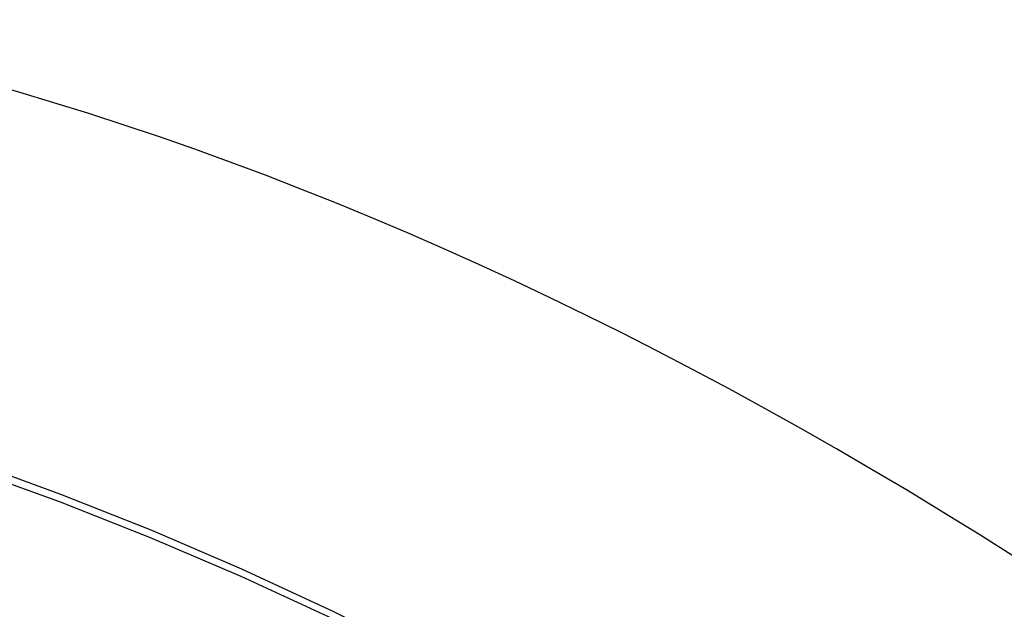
# Model space of a CAD drawing. Header units: inches. Extents: x 12 to 399, y 35 to 188.
# Tile 279 of 377: x 367.003 to 367.268, y 158.334 to 158.492. Entities that reach past the tile are written whole.
import ezdxf

# ---------------------------------------------------------------- set-up
doc = ezdxf.new("R2010")
doc.units = ezdxf.units.IN
doc.header["$MEASUREMENT"] = 0
doc.layers.add('Visible Edges(ANSI)', color=7, linetype='Continuous', lineweight=25)
doc.layers.add('Visible Tangent Edges(ANSI)', color=7, linetype='Continuous', lineweight=25)

msp = doc.modelspace()

# ---------------------------------------------------------------- linework, layer by layer
at = {"layer": 'Visible Edges(ANSI)'}
msp.add_ellipse((367.22259, 157.31507), major_axis=(-0.64835, 1.12588), ratio=0.578093, start_param=5.16346, end_param=5.835982, dxfattribs=at)
at = {"layer": 'Visible Tangent Edges(ANSI)', "flags": 128}
for points in [[(367.28387, 158.21438), (367.25937, 158.23203), (367.23481, 158.24892), (367.21024, 158.26502), (367.18567, 158.28034), (367.16111, 158.29485), (367.13657, 158.30858), (367.11203, 158.32151), (367.08753, 158.33363), (367.06309, 158.34494), (367.03873, 158.35541), (367.0145, 158.36504), (366.99038, 158.37382), (366.9664, 158.38176), (366.94257, 158.38883), (366.91891, 158.39504), (366.89545, 158.40038), (366.87219, 158.40485)], [(366.87238, 158.40222), (366.89556, 158.39786), (366.91896, 158.39262), (366.94255, 158.38651), (366.96632, 158.37954), (366.99024, 158.3717), (367.0143, 158.36301), (367.03849, 158.35346), (367.06279, 158.34307), (367.08717, 158.33183), (367.11162, 158.31977), (367.1361, 158.30689), (367.16058, 158.2932), (367.18508, 158.27872), (367.20958, 158.26343), (367.23408, 158.24733), (367.25856, 158.23045), (367.28298, 158.2128)]]:
    msp.add_lwpolyline(points, dxfattribs=at)

doc.saveas('drawing.dxf')
